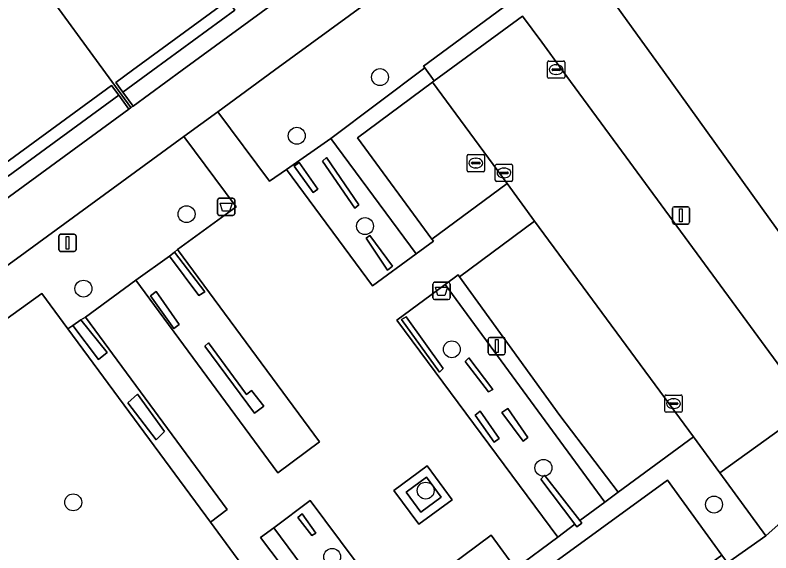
# Model space of a CAD drawing. Extents: x 159039 to 160102, y 381214 to 382524.
# Drawn here: x 159729.26 to 159772.99, y 382222.07 to 382253.18 of the extents above; entities that cross this region are included whole.
import ezdxf

# ---------------------------------------------------------------- set-up
doc = ezdxf.new("R2010")
doc.units = 0
for name, color, linetype in [('IMGEO_Afvalbak', 7, 'Continuous'), ('IMGEO_Boom', 7, 'Continuous'), ('IMGEO_Groenvoorziening', 7, 'Continuous'), ('IMGEO_Haag', 7, 'Continuous'), ('IMGEO_Kolk', 7, 'Continuous'), ('IMGEO_Lichtmast', 7, 'Continuous'), ('IMGEO_Pand', 7, 'Continuous'), ('IMGEO_Parkeervlak_open', 7, 'Continuous'), ('IMGEO_Rijbaan_lokaal_open', 7, 'Continuous'), ('IMGEO_Rioolput', 7, 'Continuous'), ('IMGEO_Voetpad_gesloten', 7, 'Continuous'), ('IMGEO_Voetpad_open', 7, 'Continuous')]:
    doc.layers.add(name, color=color, linetype=linetype)

msp = doc.modelspace()

# ---------------------------------------------------------------- linework, layer by layer
at = {"layer": 'IMGEO_Afvalbak'}
for p, q in [((159741.07, 382242.595), (159741.86, 382242.595)), ((159741.86, 382242.595), (159741.07, 382242.595)), ((159740.97, 382241.695), (159740.97, 382242.495)), ((159740.97, 382242.495), (159740.97, 382241.695)), ((159741.96, 382242.495), (159741.96, 382241.695)), ((159741.96, 382241.695), (159741.96, 382242.495)), ((159741.86, 382241.595), (159741.07, 382241.595)), ((159741.07, 382241.595), (159741.86, 382241.595)), ((159753.429, 382236.828), (159753.429, 382237.628)), ((159753.429, 382237.628), (159753.429, 382236.828)), ((159753.529, 382237.728), (159754.319, 382237.728)), ((159754.319, 382237.728), (159753.529, 382237.728)), ((159754.419, 382237.628), (159754.419, 382236.828)), ((159754.419, 382236.828), (159754.419, 382237.628)), ((159754.319, 382236.728), (159753.529, 382236.728)), ((159753.529, 382236.728), (159754.319, 382236.728))]:
    msp.add_line(p, q, dxfattribs=at)
for points in [[(159741.113, 382242.309), (159741.817, 382242.309), (159741.668, 382241.839), (159741.262, 382241.839), (159741.113, 382242.309)], [(159753.572, 382237.442), (159754.276, 382237.442), (159754.127, 382236.972), (159753.721, 382236.972), (159753.572, 382237.442)]]:
    msp.add_lwpolyline(points, dxfattribs=at)
for centre, start, end in [((159741.07, 382242.495), 90, 180), ((159741.07, 382242.495), 90, 180), ((159741.86, 382242.495), 0, 90), ((159741.86, 382242.495), 360, 90), ((159741.07, 382241.695), 180, 270), ((159741.07, 382241.695), 180, 270), ((159741.86, 382241.695), 270, 0), ((159741.86, 382241.695), 270, 0), ((159753.529, 382237.628), 90, 180), ((159753.529, 382237.628), 90, 180), ((159754.319, 382237.628), 0, 90), ((159754.319, 382237.628), 360, 90), ((159753.529, 382236.828), 180, 270), ((159753.529, 382236.828), 180, 270), ((159754.319, 382236.828), 270, 0), ((159754.319, 382236.828), 270, 0)]:
    msp.add_arc(centre, 0.1, start, end, dxfattribs=at)
at = {"layer": 'IMGEO_Boom'}
for centre in [(159750.369, 382249.601), (159745.553, 382246.204), (159739.176, 382241.668), (159749.502, 382240.978), (159733.206, 382237.361), (159754.526, 382233.85), (159759.823, 382226.991), (159753.011, 382225.675), (159732.62, 382224.997), (159769.696, 382224.867), (159747.601, 382221.844)]:
    msp.add_circle(centre, 0.489, dxfattribs=at)
at = {"layer": 'IMGEO_Groenvoorziening'}
for points in [[(159743.295, 382255.3), (159741.563, 382254.034), (159741.975, 382253.471), (159737.225, 382250), (159735.489, 382248.731), (159736.077, 382247.926), (159738.914, 382250), (159750.698, 382258.613), (159750.111, 382259.417), (159743.707, 382254.737)], [(159752.962, 382250.131), (159752.893, 382250.227), (159757.869, 382253.891), (159755.011, 382257.854), (159744.272, 382250), (159740.977, 382247.59), (159743.973, 382243.576), (159744.966, 382244.253), (159747.519, 382246.039)], [(159741.563, 382254.034), (159736.044, 382250), (159735.078, 382249.294), (159735.489, 382248.731), (159737.225, 382250), (159741.975, 382253.471)], [(159753.412, 382249.309), (159753.506, 382249.378), (159752.962, 382250.131), (159747.519, 382246.039), (159752.459, 382239.368), (159753.462, 382240.099), (159753.366, 382240.23), (159749.072, 382246.087)], [(159735.248, 382248.553), (159734.836, 382249.117), (159728.432, 382244.436), (159728.844, 382243.873)], [(159720.626, 382237.867), (159721.214, 382237.062), (159735.835, 382247.749), (159735.248, 382248.553), (159728.844, 382243.873), (159728.432, 382244.436), (159726.7, 382243.17), (159727.112, 382242.607)], [(159730.797, 382237.088), (159732.315, 382235.03), (159732.586, 382235.219), (159733.064, 382235.558), (159733.322, 382235.718), (159736.239, 382237.85), (159738.186, 382239.238), (159738.485, 382239.48), (159738.646, 382239.63), (159742.05, 382242.093), (159739.017, 382246.157), (159729.337, 382239.077), (159726.933, 382237.34), (159718.002, 382230.844), (159715.498, 382229.023), (159716.949, 382227.116)], [(159747.519, 382246.039), (159744.966, 382244.253), (159749.932, 382237.526), (159752.459, 382239.368)], [(159749.143, 382242.216), (159747.28, 382244.955), (159747.032, 382244.74), (159748.918, 382242.018)], [(159747.032, 382244.74), (159747.28, 382244.955), (159749.143, 382242.216), (159748.918, 382242.018)], [(159745.399, 382244.453), (159746.493, 382242.93), (159746.773, 382243.122), (159745.694, 382244.659)], [(159746.493, 382242.93), (159745.399, 382244.453), (159745.694, 382244.659), (159746.773, 382243.122)], [(159750.806, 382238.426), (159751.087, 382238.655), (159749.784, 382240.443), (159749.563, 382240.273)], [(159749.563, 382240.273), (159749.784, 382240.443), (159751.087, 382238.655), (159750.806, 382238.426)], [(159746.858, 382228.497), (159738.646, 382239.63), (159738.485, 382239.48), (159740.23, 382237.183), (159739.895, 382236.964), (159738.186, 382239.238), (159736.239, 382237.85), (159744.447, 382226.697)], [(159738.485, 382239.48), (159738.186, 382239.238), (159739.895, 382236.964), (159740.23, 382237.183)], [(159760.78, 382230.019), (159754.962, 382238.052), (159754.889, 382238.15), (159754.138, 382237.597), (159763.374, 382225.006), (159764.158, 382225.589)], [(159754.138, 382237.597), (159751.341, 382235.539), (159760.655, 382222.977), (159761.649, 382223.725), (159759.68, 382226.347), (159759.894, 382226.563), (159761.94, 382223.939), (159763.374, 382225.006)], [(159737.093, 382236.946), (159738.442, 382235.057), (159738.742, 382235.278), (159737.408, 382237.2)], [(159738.442, 382235.057), (159737.093, 382236.946), (159737.408, 382237.2), (159738.742, 382235.278)], [(159733.322, 382235.718), (159733.064, 382235.558), (159734.584, 382233.675), (159734.088, 382233.261), (159732.586, 382235.219), (159732.315, 382235.03), (159740.558, 382223.859), (159741.529, 382224.582)], [(159751.883, 382235.738), (159751.62, 382235.572), (159753.804, 382232.534), (159754.025, 382232.737)], [(159754.025, 382232.737), (159753.804, 382232.534), (159751.62, 382235.572), (159751.883, 382235.738)], [(159734.584, 382233.675), (159733.064, 382235.558), (159732.586, 382235.219), (159734.088, 382233.261)], [(159742.646, 382231.232), (159740.454, 382234.219), (159740.239, 382234.034), (159743.114, 382230.154), (159743.655, 382230.552), (159742.927, 382231.47)], [(159743.114, 382230.154), (159740.239, 382234.034), (159740.454, 382234.219), (159742.646, 382231.232), (159742.927, 382231.47), (159743.655, 382230.552)], [(159755.5, 382233.353), (159755.301, 382233.153), (159756.637, 382231.382), (159756.898, 382231.524)], [(159756.898, 382231.524), (159756.637, 382231.382), (159755.301, 382233.153), (159755.5, 382233.353)], [(159737.903, 382229.089), (159736.337, 382231.249), (159735.772, 382230.759), (159737.426, 382228.622)], [(159736.337, 382231.249), (159737.903, 382229.089), (159737.426, 382228.622), (159735.772, 382230.759)], [(159758.921, 382228.754), (159757.76, 382230.426), (159757.426, 382230.189), (159758.654, 382228.534)], [(159758.921, 382228.754), (159758.654, 382228.534), (159757.426, 382230.189), (159757.76, 382230.426)], [(159755.868, 382230.034), (159756.975, 382228.48), (159757.256, 382228.69), (159756.166, 382230.264)], [(159757.256, 382228.69), (159756.975, 382228.48), (159755.868, 382230.034), (159756.166, 382230.264)], [(159770.034, 382226.696), (159768.507, 382228.784), (159764.158, 382225.589), (159763.374, 382225.006), (159761.94, 382223.939), (159762.056, 382223.79), (159761.756, 382223.582), (159761.649, 382223.725), (159760.655, 382222.977), (159758.216, 382221.177), (159755.79, 382219.375), (159752.447, 382216.898), (159750.292, 382215.328), (159744.22, 382223.529), (159743.458, 382222.965), (159750.2, 382214.034), (159758.014, 382219.717), (159761.167, 382215.366), (159762.398, 382216.234), (159759.216, 382220.608), (159767.006, 382226.277), (159770.15, 382221.944), (159770.477, 382221.494), (159772.689, 382223.066)], [(159754.539, 382225.148), (159753.095, 382227.107), (159751.172, 382225.69), (159752.616, 382223.731)], [(159753.909, 382225.287), (159753.057, 382226.447), (159751.883, 382225.585), (159752.736, 382224.425)], [(159752.736, 382224.425), (159751.883, 382225.585), (159753.057, 382226.447), (159753.909, 382225.287)], [(159759.894, 382226.563), (159759.68, 382226.347), (159761.649, 382223.725), (159761.756, 382223.582), (159762.056, 382223.79), (159761.94, 382223.939)], [(159746.334, 382225.096), (159744.22, 382223.529), (159750.292, 382215.328), (159752.447, 382216.898)], [(159745.861, 382224.323), (159745.622, 382224.113), (159746.425, 382223.079), (159746.664, 382223.223)], [(159745.622, 382224.113), (159745.861, 382224.323), (159746.664, 382223.223), (159746.425, 382223.079)], [(159756.804, 382223.107), (159754.392, 382221.313), (159755.79, 382219.375), (159758.216, 382221.177)]]:
    msp.add_lwpolyline(points, close=True, dxfattribs=at)
msp.add_lwpolyline([(159748.017, 382213.689), (159740.558, 382223.859), (159732.315, 382235.03), (159730.797, 382237.088), (159716.949, 382227.116), (159715.498, 382229.023), (159714.178, 382228.063), (159715.586, 382226.255), (159695.161, 382211.277), (159693.845, 382213.274), (159688.635, 382209.484), (159706.368, 382185.397)], dxfattribs=at)
at = {"layer": 'IMGEO_Haag'}
for points in [[(159749.072, 382246.087), (159753.412, 382249.309), (159753.506, 382249.378), (159752.962, 382250.131), (159747.519, 382246.039), (159752.459, 382239.368), (159753.462, 382240.099), (159753.366, 382240.23)], [(159749.143, 382242.216), (159747.28, 382244.955), (159747.032, 382244.74), (159748.918, 382242.018)], [(159745.399, 382244.453), (159746.493, 382242.93), (159746.773, 382243.122), (159745.694, 382244.659)], [(159750.806, 382238.426), (159751.087, 382238.655), (159749.784, 382240.443), (159749.563, 382240.273)], [(159738.485, 382239.48), (159738.186, 382239.238), (159739.895, 382236.964), (159740.23, 382237.183)], [(159760.78, 382230.019), (159754.962, 382238.052), (159754.889, 382238.15), (159754.138, 382237.597), (159763.374, 382225.006), (159764.158, 382225.589)], [(159737.093, 382236.946), (159738.442, 382235.057), (159738.742, 382235.278), (159737.408, 382237.2)], [(159751.883, 382235.738), (159751.62, 382235.572), (159753.804, 382232.534), (159754.025, 382232.737)], [(159732.586, 382235.219), (159734.088, 382233.261), (159734.584, 382233.675), (159733.064, 382235.558)], [(159742.646, 382231.232), (159740.454, 382234.219), (159740.239, 382234.034), (159743.114, 382230.154), (159743.655, 382230.552), (159742.927, 382231.47)], [(159755.5, 382233.353), (159755.301, 382233.153), (159756.637, 382231.382), (159756.898, 382231.524)], [(159736.337, 382231.249), (159735.772, 382230.759), (159737.426, 382228.622), (159737.903, 382229.089)], [(159758.921, 382228.754), (159757.76, 382230.426), (159757.426, 382230.189), (159758.654, 382228.534)], [(159755.868, 382230.034), (159756.975, 382228.48), (159757.256, 382228.69), (159756.166, 382230.264)], [(159754.539, 382225.148), (159753.095, 382227.107), (159751.172, 382225.69), (159752.616, 382223.731)], [(159752.736, 382224.425), (159751.883, 382225.585), (159753.057, 382226.447), (159753.909, 382225.287)], [(159752.736, 382224.425), (159753.909, 382225.287), (159753.057, 382226.447), (159751.883, 382225.585)], [(159759.894, 382226.563), (159759.68, 382226.347), (159761.649, 382223.725), (159761.756, 382223.582), (159762.056, 382223.79), (159761.94, 382223.939)], [(159745.861, 382224.323), (159745.622, 382224.113), (159746.425, 382223.079), (159746.664, 382223.223)]]:
    msp.add_lwpolyline(points, close=True, dxfattribs=at)
for points in [[(159770.477, 382221.494), (159772.689, 382223.066), (159770.034, 382226.696), (159768.507, 382228.784), (159764.158, 382225.589), (159763.374, 382225.006), (159761.94, 382223.939), (159762.056, 382223.79), (159761.756, 382223.582), (159761.649, 382223.725), (159760.655, 382222.977), (159758.216, 382221.177), (159756.804, 382223.107), (159754.392, 382221.313)], [(159759.216, 382220.608), (159767.006, 382226.277), (159770.15, 382221.944)], [(159750.292, 382215.328), (159744.22, 382223.529), (159743.458, 382222.965), (159750.2, 382214.034)]]:
    msp.add_lwpolyline(points, dxfattribs=at)
at = {"layer": 'IMGEO_Kolk'}
for p, q in [((159760.064, 382249.604), (159760.064, 382250.456)), ((159760.139, 382250.53), (159760.991, 382250.53)), ((159761.065, 382250.456), (159761.065, 382249.604)), ((159760.323, 382250.024), (159760.323, 382250.036)), ((159760.366, 382250.073), (159760.764, 382250.073)), ((159760.552, 382250.31), (159760.577, 382250.31)), ((159760.807, 382250.036), (159760.807, 382250.024)), ((159760.761, 382249.987), (159760.363, 382249.987)), ((159760.575, 382249.75), (159760.55, 382249.75)), ((159760.991, 382249.53), (159760.139, 382249.53)), ((159757.04, 382243.628), (159757.04, 382244.48)), ((159757.115, 382244.554), (159757.967, 382244.554)), ((159757.528, 382244.334), (159757.553, 382244.334)), ((159758.041, 382244.48), (159758.041, 382243.628)), ((159757.299, 382244.048), (159757.299, 382244.06)), ((159757.737, 382244.011), (159757.339, 382244.011)), ((159757.342, 382244.097), (159757.74, 382244.097)), ((159757.783, 382244.06), (159757.783, 382244.048)), ((159757.967, 382243.554), (159757.115, 382243.554)), ((159757.551, 382243.774), (159757.526, 382243.774)), ((159766.929, 382231.207), (159767.781, 382231.207)), ((159766.854, 382230.281), (159766.854, 382231.133)), ((159767.342, 382230.987), (159767.367, 382230.987)), ((159767.855, 382231.133), (159767.855, 382230.281)), ((159767.113, 382230.701), (159767.113, 382230.713)), ((159767.551, 382230.664), (159767.153, 382230.664)), ((159767.156, 382230.75), (159767.554, 382230.75)), ((159767.365, 382230.427), (159767.34, 382230.427)), ((159767.597, 382230.713), (159767.597, 382230.701)), ((159767.781, 382230.207), (159766.929, 382230.207))]:
    msp.add_line(p, q, dxfattribs=at)
for points in [[(159760.064, 382249.604), (159760.064, 382250.456)], [(159760.139, 382250.53), (159760.991, 382250.53)], [(159761.065, 382250.456), (159761.065, 382249.604)], [(159760.991, 382249.53), (159760.139, 382249.53)], [(159757.04, 382243.628), (159757.04, 382244.48)], [(159757.115, 382244.554), (159757.967, 382244.554)], [(159758.041, 382244.48), (159758.041, 382243.628)], [(159757.967, 382243.554), (159757.115, 382243.554)], [(159766.929, 382231.207), (159767.781, 382231.207)], [(159766.854, 382230.281), (159766.854, 382231.133)], [(159767.855, 382231.133), (159767.855, 382230.281)], [(159767.781, 382230.207), (159766.929, 382230.207)]]:
    msp.add_lwpolyline(points, dxfattribs=at)
for centre, radius, start, end in [((159760.141, 382250.454), 0.0765, 91.552, 178.448), ((159760.141, 382250.454), 0.0765, 91.552, 178.448), ((159760.989, 382250.454), 0.0765, 1.552, 88.448), ((159760.989, 382250.454), 0.0765, 1.552, 88.448), ((159760.363, 382250.033), 0.0403, 85.8775, 175.7526), ((159760.36, 382250.023), 0.0366, 178.938, 274.7102), ((159760.764, 382250.03), 0.043, 264.8664, 352.4533), ((159760.768, 382250.035), 0.0386, 1.7309, 96.639), ((159760.141, 382249.606), 0.0765, 181.552, 268.448), ((159760.141, 382249.606), 0.0765, 181.552, 268.448), ((159760.989, 382249.606), 0.0765, 271.552, 358.448), ((159760.989, 382249.606), 0.0765, 271.552, 358.448), ((159757.117, 382244.478), 0.0765, 91.552, 178.448), ((159757.117, 382244.478), 0.0765, 91.552, 178.448), ((159757.965, 382244.478), 0.0765, 1.552, 88.448), ((159757.965, 382244.478), 0.0765, 1.552, 88.448), ((159757.339, 382244.057), 0.0403, 85.8775, 175.7526), ((159757.336, 382244.047), 0.0366, 178.938, 274.7102), ((159757.74, 382244.054), 0.043, 264.8664, 352.4533), ((159757.744, 382244.059), 0.0386, 1.7309, 96.639), ((159757.117, 382243.63), 0.0765, 181.552, 268.448), ((159757.117, 382243.63), 0.0765, 181.552, 268.448), ((159757.965, 382243.63), 0.0765, 271.552, 358.448), ((159757.965, 382243.63), 0.0765, 271.552, 358.448), ((159766.931, 382231.131), 0.0765, 91.552, 178.448), ((159766.931, 382231.131), 0.0765, 91.552, 178.448), ((159767.779, 382231.131), 0.0765, 1.552, 88.448), ((159767.779, 382231.131), 0.0765, 1.552, 88.448), ((159767.153, 382230.71), 0.0403, 85.8775, 175.7526), ((159767.15, 382230.7), 0.0366, 178.938, 274.7102), ((159767.554, 382230.707), 0.043, 264.8664, 352.4533), ((159767.558, 382230.712), 0.0386, 1.7309, 96.639), ((159766.931, 382230.283), 0.0765, 181.552, 268.448), ((159766.931, 382230.283), 0.0765, 181.552, 268.448), ((159767.779, 382230.283), 0.0765, 271.552, 358.448), ((159767.779, 382230.283), 0.0765, 271.552, 358.448)]:
    msp.add_arc(centre, radius, start, end, dxfattribs=at)
for centre, major_axis, ratio, start_param, end_param in [((159760.551, 382250.03), (-0.387, 0.002), 0.722429, 4.712389, 7.853982), ((159760.576, 382250.03), (-0.39, 0.002), 0.717154, 1.570796, 4.712389), ((159757.527, 382244.054), (-0.387, 0.002), 0.722429, 4.712389, 7.853982), ((159757.552, 382244.054), (-0.39, 0.002), 0.717154, 1.570796, 4.712389), ((159767.341, 382230.707), (-0.387, 0.002), 0.722429, 4.712389, 7.853982), ((159767.366, 382230.707), (-0.39, 0.002), 0.717154, 1.570796, 4.712389)]:
    msp.add_ellipse(centre, major_axis=major_axis, ratio=ratio, start_param=start_param, end_param=end_param, dxfattribs=at)
at = {"layer": 'IMGEO_Lichtmast'}
for p, q in [((159767.284, 382241.198), (159767.284, 382241.998)), ((159767.284, 382241.998), (159767.284, 382241.198)), ((159767.384, 382242.098), (159768.174, 382242.098)), ((159768.174, 382242.098), (159767.384, 382242.098)), ((159768.274, 382241.998), (159768.274, 382241.198)), ((159768.274, 382241.198), (159768.274, 382241.998)), ((159768.174, 382241.098), (159767.384, 382241.098)), ((159767.384, 382241.098), (159768.174, 382241.098)), ((159731.79, 382239.61), (159731.79, 382240.41)), ((159731.79, 382240.41), (159731.79, 382239.61)), ((159731.89, 382240.51), (159732.68, 382240.51)), ((159732.68, 382240.51), (159731.89, 382240.51)), ((159732.78, 382240.41), (159732.78, 382239.61)), ((159732.78, 382239.61), (159732.78, 382240.41)), ((159732.68, 382239.51), (159731.89, 382239.51)), ((159731.89, 382239.51), (159732.68, 382239.51)), ((159756.629, 382233.639), (159756.629, 382234.439)), ((159756.629, 382234.439), (159756.629, 382233.639)), ((159756.729, 382234.539), (159757.519, 382234.539)), ((159757.519, 382234.539), (159756.729, 382234.539)), ((159757.619, 382234.439), (159757.619, 382233.639)), ((159757.619, 382233.639), (159757.619, 382234.439)), ((159757.519, 382233.539), (159756.729, 382233.539)), ((159756.729, 382233.539), (159757.519, 382233.539))]:
    msp.add_line(p, q, dxfattribs=at)
for points in [[(159767.704, 382241.973), (159767.854, 382241.973), (159767.854, 382241.223), (159767.704, 382241.223), (159767.704, 382241.973)], [(159732.21, 382240.385), (159732.36, 382240.385), (159732.36, 382239.635), (159732.21, 382239.635), (159732.21, 382240.385)], [(159757.049, 382234.414), (159757.199, 382234.414), (159757.199, 382233.664), (159757.049, 382233.664), (159757.049, 382234.414)]]:
    msp.add_lwpolyline(points, dxfattribs=at)
for centre, start, end in [((159767.384, 382241.998), 90, 180), ((159767.384, 382241.998), 90, 180), ((159768.174, 382241.998), 0, 90), ((159768.174, 382241.998), 360, 90), ((159767.384, 382241.198), 180, 270), ((159767.384, 382241.198), 180, 270), ((159768.174, 382241.198), 270, 0), ((159768.174, 382241.198), 270, 0), ((159731.89, 382240.41), 90, 180), ((159731.89, 382240.41), 90, 180), ((159732.68, 382240.41), 0, 90), ((159732.68, 382240.41), 360, 90), ((159731.89, 382239.61), 180, 270), ((159731.89, 382239.61), 180, 270), ((159732.68, 382239.61), 270, 0), ((159732.68, 382239.61), 270, 0), ((159756.729, 382234.439), 90, 180), ((159756.729, 382234.439), 90, 180), ((159757.519, 382234.439), 0, 90), ((159757.519, 382234.439), 360, 90), ((159756.729, 382233.639), 180, 270), ((159756.729, 382233.639), 180, 270), ((159757.519, 382233.639), 270, 0), ((159757.519, 382233.639), 270, 0)]:
    msp.add_arc(centre, 0.1, start, end, dxfattribs=at)
at = {"layer": 'IMGEO_Pand'}
for points in [[(159735.956, 382247.837), (159736.077, 382247.926), (159735.489, 382248.731), (159735.078, 382249.294), (159736.044, 382250), (159741.563, 382254.034), (159743.295, 382255.3), (159749.699, 382259.981), (159750.111, 382259.417), (159750.698, 382258.613), (159750.937, 382258.788), (159744.387, 382267.75), (159740.339, 382264.791), (159736.634, 382262.083), (159731.675, 382258.458), (159729.405, 382256.798)], [(159780.775, 382250), (159772.601, 382261.297), (159764.707, 382255.623), (159763.378, 382254.668), (159765.274, 382252.031), (159766.734, 382250), (159776.958, 382235.776), (159778.825, 382233.178), (159780.171, 382234.145), (159788.116, 382239.855)], [(159735.956, 382247.837), (159729.405, 382256.798), (159726.806, 382254.899), (159721.78, 382251.224), (159720.104, 382250), (159718.164, 382248.581), (159714.542, 382245.934), (159721.093, 382236.973), (159721.214, 382237.062), (159720.626, 382237.867), (159720.215, 382238.43), (159726.7, 382243.17), (159728.432, 382244.436), (159734.836, 382249.117), (159735.248, 382248.553), (159735.835, 382247.749)]]:
    msp.add_lwpolyline(points, close=True, dxfattribs=at)
at = {"layer": 'IMGEO_Parkeervlak_open'}
for points in [[(159753.412, 382249.309), (159749.072, 382246.087), (159753.366, 382240.23), (159757.727, 382243.446)], [(159759.316, 382241.269), (159754.962, 382238.052), (159760.78, 382230.019), (159764.158, 382225.589), (159768.507, 382228.784)], [(159770.15, 382221.944), (159767.006, 382226.277), (159759.216, 382220.608), (159762.398, 382216.234)]]:
    msp.add_lwpolyline(points, close=True, dxfattribs=at)
at = {"layer": 'IMGEO_Rijbaan_lokaal_open'}
msp.add_lwpolyline([(159764.124, 382245.625), (159760.908, 382250), (159759.724, 382251.612), (159758.608, 382253.122), (159753.506, 382249.378), (159753.412, 382249.309), (159757.727, 382243.446), (159759.316, 382241.269), (159768.507, 382228.784), (159770.034, 382226.696), (159775.266, 382230.464), (159770.738, 382236.626)], close=True, dxfattribs=at)
msp.add_lwpolyline([(159795.203, 382239.311), (159788.224, 382234.347), (159783.214, 382230.72), (159778.111, 382227.061), (159773.594, 382223.827), (159773.408, 382223.694), (159772.689, 382223.066), (159770.477, 382221.494), (159770.15, 382221.944), (159762.398, 382216.234), (159761.167, 382215.366), (159753.406, 382209.683), (159751.811, 382208.518), (159750.73, 382207.73), (159744.798, 382203.417), (159743.404, 382202.414), (159723.819, 382188.12), (159722.278, 382187.015), (159716.321, 382182.648), (159716.58, 382182.305), (159715.477, 382181.467), (159713.28, 382179.8)], dxfattribs=at)
at = {"layer": 'IMGEO_Rioolput'}
for p, q in [((159755.412, 382244.199), (159755.412, 382245.051)), ((159755.487, 382245.125), (159756.339, 382245.125)), ((159755.9, 382244.905), (159755.925, 382244.905)), ((159756.413, 382245.051), (159756.413, 382244.199)), ((159755.671, 382244.619), (159755.671, 382244.631)), ((159756.109, 382244.582), (159755.711, 382244.582)), ((159755.714, 382244.668), (159756.112, 382244.668)), ((159755.923, 382244.345), (159755.898, 382244.345)), ((159756.155, 382244.631), (159756.155, 382244.619)), ((159756.339, 382244.125), (159755.487, 382244.125))]:
    msp.add_line(p, q, dxfattribs=at)
for points in [[(159755.412, 382244.199), (159755.412, 382245.051)], [(159755.487, 382245.125), (159756.339, 382245.125)], [(159756.413, 382245.051), (159756.413, 382244.199)], [(159756.339, 382244.125), (159755.487, 382244.125)]]:
    msp.add_lwpolyline(points, dxfattribs=at)
for centre, radius, start, end in [((159755.489, 382245.049), 0.0765, 91.552, 178.448), ((159755.489, 382245.049), 0.0765, 91.552, 178.448), ((159756.337, 382245.049), 0.0765, 1.552, 88.448), ((159756.337, 382245.049), 0.0765, 1.552, 88.448), ((159755.711, 382244.628), 0.0403, 85.8775, 175.7526), ((159755.708, 382244.618), 0.0366, 178.938, 274.7102), ((159756.112, 382244.625), 0.043, 264.8664, 352.4533), ((159756.116, 382244.63), 0.0386, 1.7309, 96.639), ((159755.489, 382244.201), 0.0765, 181.552, 268.448), ((159755.489, 382244.201), 0.0765, 181.552, 268.448), ((159756.337, 382244.201), 0.0765, 271.552, 358.448), ((159756.337, 382244.201), 0.0765, 271.552, 358.448)]:
    msp.add_arc(centre, radius, start, end, dxfattribs=at)
for centre, major_axis, ratio, start_param, end_param in [((159755.899, 382244.625), (-0.387, 0.002), 0.722429, 4.712389, 7.853982), ((159755.924, 382244.625), (-0.39, 0.002), 0.717154, 1.570796, 4.712389)]:
    msp.add_ellipse(centre, major_axis=major_axis, ratio=ratio, start_param=start_param, end_param=end_param, dxfattribs=at)
at = {"layer": 'IMGEO_Voetpad_gesloten'}
msp.add_lwpolyline([(159726.933, 382237.34), (159729.337, 382239.077), (159739.017, 382246.157), (159740.977, 382247.59), (159744.272, 382250), (159755.011, 382257.854), (159753.224, 382260.406), (159751.635, 382259.282), (159750.937, 382258.788), (159750.698, 382258.613), (159738.914, 382250), (159736.077, 382247.926), (159735.956, 382247.837), (159735.835, 382247.749), (159721.214, 382237.062)], dxfattribs=at)
at = {"layer": 'IMGEO_Voetpad_open'}
for points in [[(159744.788, 382271.947), (159746.792, 382269.169), (159753.224, 382260.406), (159755.011, 382257.854), (159757.869, 382253.891), (159752.893, 382250.227), (159752.962, 382250.131), (159753.506, 382249.378), (159758.608, 382253.122), (159759.724, 382251.612), (159760.908, 382250), (159764.124, 382245.625), (159770.738, 382236.626), (159775.266, 382230.464), (159778.825, 382233.178), (159776.958, 382235.776), (159766.734, 382250), (159765.274, 382252.031), (159763.378, 382254.668)], [(159754.392, 382221.313), (159756.804, 382223.107), (159758.216, 382221.177), (159760.655, 382222.977), (159751.341, 382235.539), (159754.138, 382237.597), (159754.889, 382238.15), (159754.962, 382238.052), (159759.316, 382241.269), (159757.727, 382243.446), (159753.366, 382240.23), (159753.462, 382240.099), (159752.459, 382239.368), (159749.932, 382237.526), (159744.966, 382244.253), (159743.973, 382243.576), (159740.977, 382247.59), (159739.017, 382246.157), (159742.05, 382242.093), (159738.646, 382239.63), (159746.858, 382228.497), (159744.447, 382226.697), (159736.239, 382237.85), (159733.322, 382235.718), (159741.529, 382224.582), (159740.558, 382223.859), (159748.017, 382213.689)], [(159791.733, 382242.429), (159788.116, 382239.855), (159780.171, 382234.145), (159778.825, 382233.178), (159775.266, 382230.464), (159770.034, 382226.696), (159772.689, 382223.066), (159773.408, 382223.694), (159773.594, 382223.827), (159778.111, 382227.061), (159783.214, 382230.72), (159788.224, 382234.347)], [(159750.2, 382214.034), (159743.458, 382222.965), (159744.22, 382223.529), (159746.334, 382225.096), (159752.447, 382216.898)]]:
    msp.add_lwpolyline(points, dxfattribs=at)
msp.add_lwpolyline([(159753.095, 382227.107), (159754.539, 382225.148), (159752.616, 382223.731), (159751.172, 382225.69)], close=True, dxfattribs=at)

doc.saveas('drawing.dxf')
